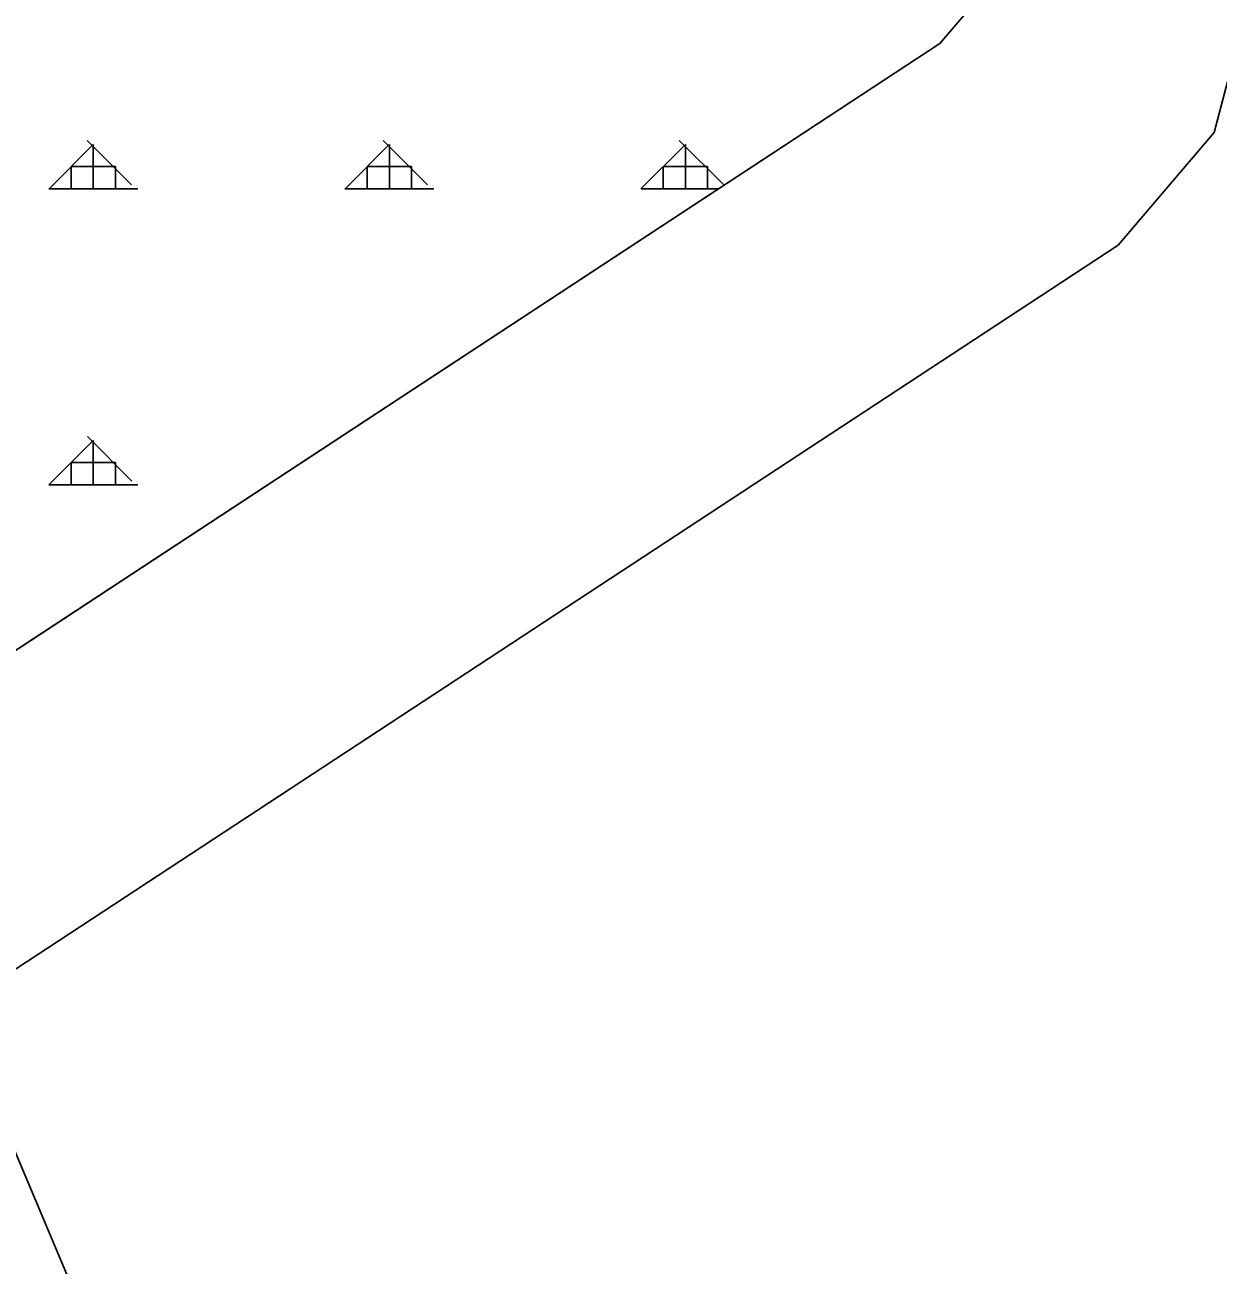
# Model space of a CAD drawing. Extents: x 410727 to 412947, y 4463506 to 4466382.
# Drawn here: x 411993.1 to 412194.6, y 4464491.3 to 4464700.8 of the extents above; entities that cross this region are included whole.
import ezdxf

# ---------------------------------------------------------------- set-up
doc = ezdxf.new("R2010")
doc.units = 0
for name, color, linetype in [('ADAKENARI', 7, 'Continuous'), ('KDS_PL', 7, 'Continuous'), ('LJ_ÇERÇEVE', 7, 'Continuous'), ('PL_AYA_ORMAN', 7, 'Continuous'), ('SN_ILCE', 7, 'Continuous'), ('TR_ORMAN', 7, 'Continuous')]:
    doc.layers.add(name, color=color, linetype=linetype)

msp = doc.modelspace()

# ---------------------------------------------------------------- linework, layer by layer
at = {"layer": 'ADAKENARI'}
for p, q in [((412152.99, 4464703.96), (412147.59, 4464697.61)), ((412147.59, 4464697.61), (411755.26, 4464439.96)), ((412147.59, 4464697.61), (412147.59, 4464697.61))]:
    msp.add_line(p, q, dxfattribs=at)
at = {"layer": 'KDS_PL'}
for p, q in [((412152.99, 4464703.96), (412147.59, 4464697.61)), ((412147.59, 4464697.61), (411755.26, 4464439.96))]:
    msp.add_line(p, q, dxfattribs=at)
at = {"layer": 'LJ_ÇERÇEVE'}
msp.add_line((412177.76, 4464068.35), (411528.62, 4465608.26), dxfattribs=at)
at = {"layer": 'PL_AYA_ORMAN'}
msp.add_lwpolyline([(411755.26, 4464439.96), (412147.59, 4464697.61), (412152.99, 4464703.96), (412205.5, 4464903.47)], dxfattribs=at)
at = {"layer": 'SN_ILCE'}
msp.add_lwpolyline([(411767.7, 4464394.29), (412177.69, 4464663.54), (412193.9, 4464682.62), (412249.03, 4464892.07)], dxfattribs=at)
at = {"layer": 'TR_ORMAN'}
for p, q in [((411997.11, 4464673.04), (412004.61, 4464680.54)), ((411997.11, 4464673.04), (412004.61, 4464680.54)), ((411997.11, 4464673.04), (412004.61, 4464680.54)), ((411997.11, 4464673.04), (412004.61, 4464680.54)), ((411997.11, 4464673.04), (412004.61, 4464680.54)), ((411997.11, 4464673.04), (412004.61, 4464680.54)), ((411997.11, 4464673.04), (412004.61, 4464680.54)), ((411997.11, 4464673.04), (412004.61, 4464680.54)), ((412011.1, 4464673.75), (412003.6, 4464681.24)), ((412011.1, 4464673.75), (412003.6, 4464681.24)), ((412011.1, 4464673.75), (412003.6, 4464681.24)), ((412011.1, 4464673.75), (412003.6, 4464681.24)), ((412004.62, 4464673.09), (412004.62, 4464680.59)), ((412004.62, 4464673.09), (412004.62, 4464680.59)), ((412004.62, 4464673.09), (412004.62, 4464680.59)), ((412004.62, 4464673.09), (412004.62, 4464680.59)), ((412047.11, 4464673.05), (412054.61, 4464680.55)), ((412047.11, 4464673.05), (412054.61, 4464680.55)), ((412047.11, 4464673.05), (412054.61, 4464680.55)), ((412047.11, 4464673.05), (412054.61, 4464680.55)), ((412047.11, 4464673.05), (412054.61, 4464680.55)), ((412047.11, 4464673.05), (412054.61, 4464680.55)), ((412047.11, 4464673.05), (412054.61, 4464680.55)), ((412047.11, 4464673.05), (412054.61, 4464680.55)), ((412061.09, 4464673.75), (412053.59, 4464681.24)), ((412061.09, 4464673.75), (412053.59, 4464681.24)), ((412061.09, 4464673.75), (412053.59, 4464681.24)), ((412061.09, 4464673.75), (412053.59, 4464681.24)), ((412054.62, 4464673.09), (412054.62, 4464680.59)), ((412054.62, 4464673.09), (412054.62, 4464680.59)), ((412054.62, 4464673.09), (412054.62, 4464680.59)), ((412054.62, 4464673.09), (412054.62, 4464680.59)), ((412097.11, 4464673.06), (412104.61, 4464680.55)), ((412097.11, 4464673.06), (412104.61, 4464680.55)), ((412097.11, 4464673.06), (412104.61, 4464680.55)), ((412097.11, 4464673.06), (412104.61, 4464680.55)), ((412097.11, 4464673.06), (412104.61, 4464680.55)), ((412097.11, 4464673.06), (412104.61, 4464680.55)), ((412097.11, 4464673.06), (412104.61, 4464680.55)), ((412097.11, 4464673.06), (412104.61, 4464680.55)), ((412111.08, 4464673.75), (412103.58, 4464681.24)), ((412111.08, 4464673.75), (412103.58, 4464681.24)), ((412111.08, 4464673.75), (412103.58, 4464681.24)), ((412111.08, 4464673.75), (412103.58, 4464681.24)), ((412104.62, 4464673.09), (412104.62, 4464680.59)), ((412104.62, 4464673.09), (412104.62, 4464680.59)), ((412104.62, 4464673.09), (412104.62, 4464680.59)), ((412104.62, 4464673.09), (412104.62, 4464680.59)), ((412000.87, 4464673.09), (412000.87, 4464676.84)), ((412000.87, 4464676.84), (412008.37, 4464676.84)), ((412000.87, 4464673.09), (412000.87, 4464676.84)), ((412000.87, 4464676.84), (412008.37, 4464676.84)), ((412000.87, 4464673.09), (412000.87, 4464676.84)), ((412000.87, 4464676.84), (412008.37, 4464676.84)), ((412000.87, 4464673.09), (412000.87, 4464676.84)), ((412000.87, 4464676.84), (412008.37, 4464676.84)), ((412008.37, 4464673.09), (412008.37, 4464676.84)), ((412008.37, 4464673.09), (412008.37, 4464676.84)), ((412008.37, 4464673.09), (412008.37, 4464676.84)), ((412008.37, 4464673.09), (412008.37, 4464676.84)), ((412050.87, 4464673.09), (412050.87, 4464676.84)), ((412050.87, 4464676.84), (412058.37, 4464676.84)), ((412050.87, 4464673.09), (412050.87, 4464676.84)), ((412050.87, 4464676.84), (412058.37, 4464676.84)), ((412050.87, 4464673.09), (412050.87, 4464676.84)), ((412050.87, 4464676.84), (412058.37, 4464676.84)), ((412050.87, 4464673.09), (412050.87, 4464676.84)), ((412050.87, 4464676.84), (412058.37, 4464676.84)), ((412058.37, 4464673.09), (412058.37, 4464676.84)), ((412058.37, 4464673.09), (412058.37, 4464676.84)), ((412058.37, 4464673.09), (412058.37, 4464676.84)), ((412058.37, 4464673.09), (412058.37, 4464676.84)), ((412100.87, 4464673.09), (412100.87, 4464676.84)), ((412100.87, 4464676.84), (412108.37, 4464676.84)), ((412100.87, 4464673.09), (412100.87, 4464676.84)), ((412100.87, 4464676.84), (412108.37, 4464676.84)), ((412100.87, 4464673.09), (412100.87, 4464676.84)), ((412100.87, 4464676.84), (412108.37, 4464676.84)), ((412100.87, 4464673.09), (412100.87, 4464676.84)), ((412100.87, 4464676.84), (412108.37, 4464676.84)), ((412108.37, 4464673.09), (412108.37, 4464676.84)), ((412108.37, 4464673.09), (412108.37, 4464676.84)), ((412108.37, 4464673.09), (412108.37, 4464676.84)), ((412108.37, 4464673.09), (412108.37, 4464676.84)), ((411997.12, 4464673.09), (412012.12, 4464673.09)), ((411997.12, 4464673.09), (412012.12, 4464673.09)), ((411997.12, 4464673.09), (412012.12, 4464673.09)), ((411997.12, 4464673.09), (412012.12, 4464673.09)), ((412047.12, 4464673.09), (412062.12, 4464673.09)), ((412047.12, 4464673.09), (412062.12, 4464673.09)), ((412047.12, 4464673.09), (412062.12, 4464673.09)), ((412047.12, 4464673.09), (412062.12, 4464673.09)), ((412097.12, 4464673.09), (412110.25, 4464673.09)), ((412097.12, 4464673.09), (412110.25, 4464673.09)), ((412097.12, 4464673.09), (412110.25, 4464673.09)), ((412097.12, 4464673.09), (412110.25, 4464673.09)), ((411997.11, 4464623.05), (412004.61, 4464630.55)), ((411997.11, 4464623.05), (412004.61, 4464630.55)), ((411997.11, 4464623.05), (412004.61, 4464630.55)), ((411997.11, 4464623.05), (412004.61, 4464630.55)), ((411997.11, 4464623.05), (412004.61, 4464630.55)), ((411997.11, 4464623.05), (412004.61, 4464630.55)), ((411997.11, 4464623.05), (412004.61, 4464630.55)), ((411997.11, 4464623.05), (412004.61, 4464630.55)), ((412011.13, 4464623.72), (412003.63, 4464631.22)), ((412011.13, 4464623.72), (412003.63, 4464631.22)), ((412011.13, 4464623.72), (412003.63, 4464631.22)), ((412011.13, 4464623.72), (412003.63, 4464631.22)), ((412004.62, 4464623.09), (412004.62, 4464630.59)), ((412004.62, 4464623.09), (412004.62, 4464630.59)), ((412004.62, 4464623.09), (412004.62, 4464630.59)), ((412004.62, 4464623.09), (412004.62, 4464630.59)), ((412000.87, 4464623.09), (412000.87, 4464626.84)), ((412000.87, 4464626.84), (412008.37, 4464626.84)), ((412000.87, 4464623.09), (412000.87, 4464626.84)), ((412000.87, 4464626.84), (412008.37, 4464626.84)), ((412000.87, 4464623.09), (412000.87, 4464626.84)), ((412000.87, 4464626.84), (412008.37, 4464626.84)), ((412000.87, 4464623.09), (412000.87, 4464626.84)), ((412000.87, 4464626.84), (412008.37, 4464626.84)), ((412008.37, 4464623.09), (412008.37, 4464626.84)), ((412008.37, 4464623.09), (412008.37, 4464626.84)), ((412008.37, 4464623.09), (412008.37, 4464626.84)), ((412008.37, 4464623.09), (412008.37, 4464626.84)), ((411997.12, 4464623.09), (412012.12, 4464623.09)), ((411997.12, 4464623.09), (412012.12, 4464623.09)), ((411997.12, 4464623.09), (412012.12, 4464623.09)), ((411997.12, 4464623.09), (412012.12, 4464623.09))]:
    msp.add_line(p, q, dxfattribs=at)

doc.saveas('drawing.dxf')
